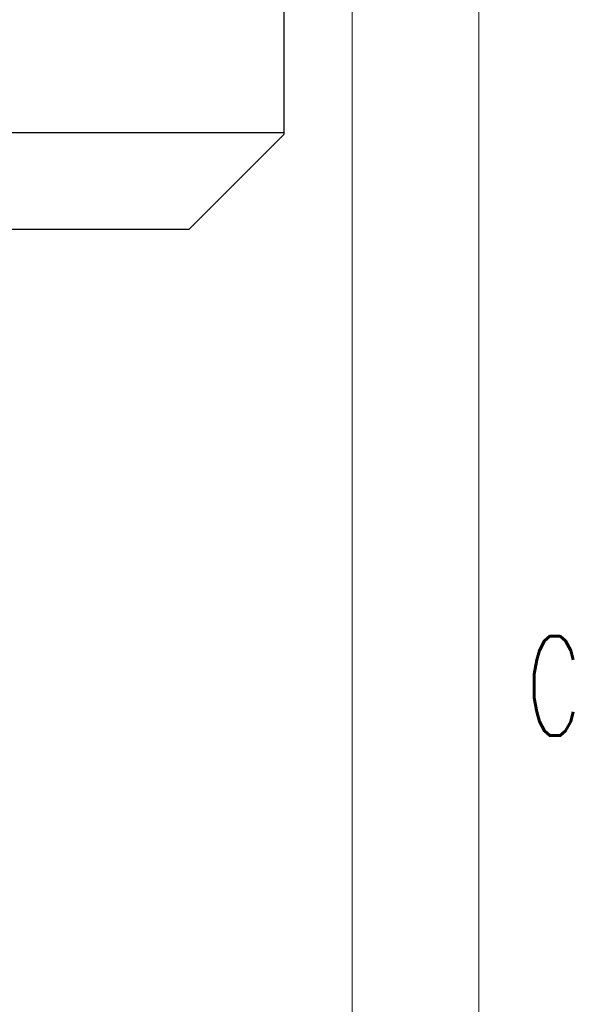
# Model space of a CAD drawing. Header units: inches. Extents: x 0 to 20790, y -12 to 14700.
# Tile 357 of 359: x 20049 to 20735, y 9559 to 10773. Entities that reach past the tile are written whole.
import ezdxf

# ---------------------------------------------------------------- set-up
doc = ezdxf.new("R2010")
doc.units = ezdxf.units.IN
for name, color, linetype, true_color in [('1', 7, 'Continuous', 0xffffff), ('210', 7, 'Continuous', 0xffffff), ('254', 7, 'Continuous', 0xffffff)]:
    doc.layers.add(name, color=color, linetype=linetype, true_color=true_color)
doc.styles.add('latin_extended', font='simplex.shx')
doc.dimstyles.get("Standard").update_dxf_attribs({"dimtxt": 0.18, "dimasz": 0.18, "dimexe": 0.18, "dimexo": 0.0625, "dimgap": 0.09, "dimtad": 0, "dimtih": 1, "dimtoh": 1, "dimdec": 4, "dimzin": 0, "dimdsep": 46, "dimtxsty": 'Standard', "dimcen": 0.09, "dimadec": 0, "dimazin": 0, "dimtfac": 1, "dimtdec": 4, "dimtofl": 0, "dimtmove": 0, "dimatfit": 3, "dimfxl": 1, "dimtolj": 1, "dimtzin": 0, "dimarcsym": 0})

# ---------------------------------------------------------------- blocks, each defined once
blk = doc.blocks.new('_U10')
at = {"layer": '254', "color": 3, "linetype": 'Continuous', "lineweight": 13, "transparency": 16777216}
for p, q in [((20458.7, 11327.4), (20458.7, 7972)), ((19173.7, 9380), (19173.7, 7972)), ((20336.2, 8007), (19296.2, 8007))]:
    blk.add_line(p, q, dxfattribs=at)
at = {"layer": '254', "color": 3, "transparency": 16777216}
for points in [[(19296.2, 8027.4), (19296.2, 7986.5), (19173.7, 8007)], [(20336.2, 7986.5), (20336.2, 8027.4), (20458.7, 8007)]]:
    blk.add_solid(points, dxfattribs=at)
at = {"layer": 'Defpoints', "color": 0, "transparency": 16777216}
for p in [(20458.7, 11362.4), (19173.7, 9415), (19173.7, 8007)]:
    blk.add_point(p, dxfattribs=at)
at = {"layer": '254', "color": 2, "lineweight": 13, "transparency": 16777216, "insert": (19571.7, 8190.7), "char_height": 122.5, "attachment_point": 1, "style": 'latin_extended'}
blk.add_mtext('\\A1;1285', dxfattribs=at)

msp = doc.modelspace()

# ---------------------------------------------------------------- linework, layer by layer
at = {"layer": '1', "color": 2, "linetype": 'Continuous', "lineweight": 25}
for p, q in [((20374.884, 10634.116), (20374.884, 10799.801)), ((19597.239, 10634.116), (20374.884, 10634.116)), ((20257.833, 10514.908), (20374.884, 10631.959)), ((20374.884, 10631.959), (20374.884, 10634.116)), ((19597.239, 10514.908), (20257.833, 10514.908))]:
    msp.add_line(p, q, dxfattribs=at)
at = {"layer": '210', "color": 7, "linetype": 'Continuous', "lineweight": 18}
msp.add_line((20615, 175), (20615, 14525), dxfattribs=at)

# ---------------------------------------------------------------- texts
at = {"layer": '210', "color": 211, "linetype": 'Continuous', "lineweight": 18, "insert": (20673.721, 9890.689), "char_height": 122.5, "attachment_point": 7, "line_spacing_factor": 0.963855, "style": 'latin_extended'}
msp.add_mtext('\\W0.6125;C', dxfattribs=at)

# ---------------------------------------------------------------- dimensions: what is measured, and where the dimension line sits
at = {"layer": '254', "color": 2, "linetype": 'Continuous', "lineweight": 13}
dim = msp.add_linear_dim(base=(19173.74, 8006.958), p1=(20458.74, 11362.39), p2=(19173.74, 9414.958), dimstyle='Standard', override={"dimscale": 35, "dimtxt": 3.5, "dimasz": 3.5, "dimexe": 1, "dimexo": 1, "dimgap": 1.75, "dimtad": 1, "dimtih": 1, "dimtoh": 0, "dimdec": 2, "dimlfac": 1, "dimzin": 8, "dimdsep": 46, "dimlunit": 2, "dimtxsty": 'latin_extended', "dimsah": 1, "dimse1": 0, "dimse2": 0, "dimsd1": 0, "dimsd2": 0, "dimclrd": 3, "dimclre": 3, "dimclrt": 2, "dimtol": 0, "dimtm": -0.1, "dimtfac": 0.714286, "dimtdec": 3, "dimtofl": 1, "dimtmove": 0, "dimtzin": 8, "dimlwd": 13, "dimlwe": 13}, dxfattribs=at)
dim.commit()
dim.dimension.update_dxf_attribs({"geometry": '_U10', "text_midpoint": (19775.868, 8006.958), "dimtype": 160})

doc.saveas('drawing.dxf')
